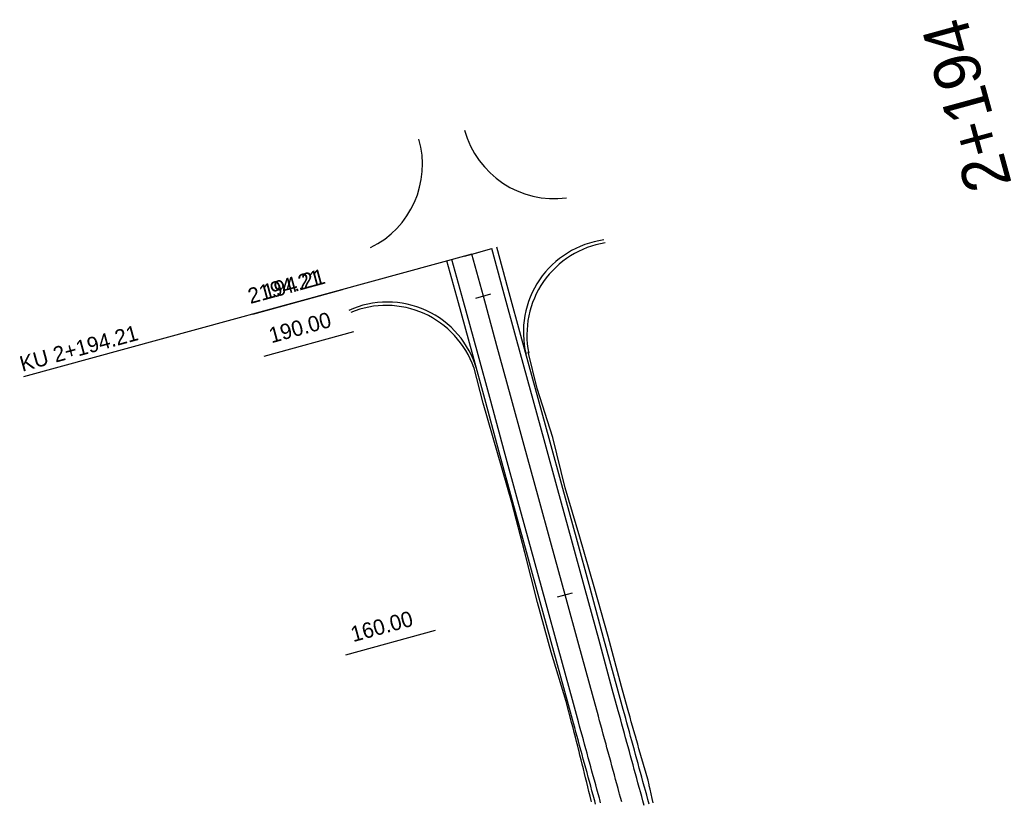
# Model space of a CAD drawing. Extents: x -550605 to -538780, y -1102367 to -1093705.
# Drawn here: x -547660.9 to -547564.9, y -1100145.7 to -1100070.1 of the extents above; entities that cross this region are included whole.
import ezdxf

# ---------------------------------------------------------------- set-up
doc = ezdxf.new("R2010")
doc.units = 0
for name, color, linetype in [('SIT - hrany vozovky', 7, 'Continuous'), ('SIT - oblouky - hrany', 7, 'Continuous'), ('SIT - oblouky - koruna', 7, 'Continuous'), ('SIT - osa cesty', 7, 'Continuous'), ('SIT - paty násypů', 7, 'Continuous'), ('SIT - staničení hlavních bodů', 7, 'Continuous'), ('SIT - staničení po 100m', 7, 'Continuous'), ('SIT - staničení po 30m', 7, 'Continuous')]:
    doc.layers.add(name, color=color, linetype=linetype)

msp = doc.modelspace()

# ---------------------------------------------------------------- linework, layer by layer
at = {"layer": 'SIT - hrany vozovky'}
for points in [[(-547600.436, -1100146.128), (-547600.556, -1100145.692), (-547600.675, -1100145.255), (-547600.795, -1100144.819), (-547600.882, -1100144.501), (-547600.914, -1100144.382), (-547601.034, -1100143.946), (-547601.153, -1100143.509), (-547601.273, -1100143.073), (-547601.392, -1100142.636), (-547601.511, -1100142.2), (-547601.631, -1100141.764), (-547601.75, -1100141.327), (-547601.87, -1100140.891), (-547601.989, -1100140.454), (-547602.109, -1100140.018), (-547602.202, -1100139.678), (-547602.228, -1100139.581), (-547602.348, -1100139.145), (-547602.467, -1100138.708), (-547602.587, -1100138.272), (-547602.706, -1100137.835), (-547602.825, -1100137.399), (-547602.945, -1100136.963), (-547603.522, -1100134.855), (-547604.842, -1100130.033), (-547606.162, -1100125.21), (-547607.482, -1100120.387), (-547608.801, -1100115.565), (-547610.121, -1100110.742), (-547611.441, -1100105.92), (-547612.761, -1100101.097), (-547614.081, -1100096.274), (-547615.193, -1100092.214)], [(-547599.954, -1100145.996), (-547600.074, -1100145.56), (-547600.193, -1100145.123), (-547600.312, -1100144.687), (-547600.4, -1100144.369), (-547600.432, -1100144.25), (-547600.551, -1100143.814), (-547600.671, -1100143.377), (-547600.79, -1100142.941), (-547600.91, -1100142.504), (-547601.029, -1100142.068), (-547601.149, -1100141.632), (-547601.268, -1100141.195), (-547601.388, -1100140.759), (-547601.507, -1100140.322), (-547601.626, -1100139.886), (-547601.719, -1100139.546), (-547601.746, -1100139.449), (-547601.865, -1100139.013), (-547601.985, -1100138.576), (-547602.104, -1100138.14), (-547602.224, -1100137.703), (-547602.343, -1100137.267), (-547602.463, -1100136.831), (-547603.039, -1100134.723), (-547604.359, -1100129.901), (-547605.679, -1100125.078), (-547606.999, -1100120.255), (-547608.319, -1100115.433), (-547609.639, -1100110.61), (-547610.959, -1100105.788), (-547612.279, -1100100.965), (-547613.599, -1100096.142), (-547614.71, -1100092.082)], [(-547605.135, -1100146.007), (-547605.222, -1100145.688), (-547605.254, -1100145.57), (-547605.374, -1100145.134), (-547605.493, -1100144.697), (-547605.613, -1100144.261), (-547605.732, -1100143.824), (-547605.852, -1100143.388), (-547605.971, -1100142.952), (-547606.091, -1100142.515), (-547606.21, -1100142.079), (-547606.33, -1100141.642), (-547606.449, -1100141.206), (-547606.542, -1100140.866), (-547606.569, -1100140.769), (-547606.688, -1100140.333), (-547606.807, -1100139.896), (-547606.927, -1100139.46), (-547607.046, -1100139.023), (-547607.166, -1100138.587), (-547607.285, -1100138.151), (-547607.862, -1100136.043), (-547609.182, -1100131.221), (-547610.502, -1100126.398), (-547611.822, -1100121.575), (-547613.142, -1100116.753), (-547614.462, -1100111.93), (-547615.782, -1100107.107), (-547617.102, -1100102.285), (-547618.422, -1100097.462), (-547619.533, -1100093.402)], [(-547604.653, -1100145.875), (-547604.74, -1100145.556), (-547604.772, -1100145.438), (-547604.892, -1100145.002), (-547605.011, -1100144.565), (-547605.131, -1100144.129), (-547605.25, -1100143.692), (-547605.37, -1100143.256), (-547605.489, -1100142.82), (-547605.608, -1100142.383), (-547605.728, -1100141.947), (-547605.847, -1100141.51), (-547605.967, -1100141.074), (-547606.06, -1100140.734), (-547606.086, -1100140.637), (-547606.206, -1100140.201), (-547606.325, -1100139.764), (-547606.445, -1100139.328), (-547606.564, -1100138.891), (-547606.684, -1100138.455), (-547606.803, -1100138.019), (-547607.38, -1100135.911), (-547608.7, -1100131.089), (-547610.02, -1100126.266), (-547611.34, -1100121.443), (-547612.66, -1100116.621), (-547613.98, -1100111.798), (-547615.3, -1100106.975), (-547616.619, -1100102.153), (-547617.939, -1100097.33), (-547619.051, -1100093.27)]]:
    msp.add_lwpolyline(points, dxfattribs=at)
at = {"layer": 'SIT - oblouky - hrany'}
for centre, start, end in [((-547602.793, -1100100.538), 99.07482, 191.44113), ((-547625.422, -1100106.715), 19.33561, 112.38518)]:
    msp.add_arc(centre, 9, start, end, dxfattribs=at)
at = {"layer": 'SIT - oblouky - koruna'}
for centre, start, end in [((-547609.136, -1100078.378), 195.17358, 277.56401), ((-547630.904, -1100084.047), 296.25159, 15.73598), ((-547603.135, -1100100.295), 97.74252, 193.796), ((-547625.304, -1100106.383), 15.98193, 114.58785)]:
    msp.add_arc(centre, 9, start, end, dxfattribs=at)
at = {"layer": 'SIT - osa cesty'}
msp.add_lwpolyline([(-547602.604, -1100145.783), (-547602.724, -1100145.347), (-547602.811, -1100145.029), (-547602.843, -1100144.91), (-547602.963, -1100144.474), (-547603.082, -1100144.037), (-547603.202, -1100143.601), (-547603.321, -1100143.164), (-547603.44, -1100142.728), (-547603.56, -1100142.292), (-547603.679, -1100141.855), (-547603.799, -1100141.419), (-547603.918, -1100140.982), (-547604.038, -1100140.546), (-547604.131, -1100140.206), (-547604.157, -1100140.109), (-547604.277, -1100139.673), (-547604.396, -1100139.236), (-547604.516, -1100138.8), (-547604.635, -1100138.363), (-547604.754, -1100137.927), (-547604.874, -1100137.491), (-547605.451, -1100135.383), (-547606.771, -1100130.561), (-547608.091, -1100125.738), (-547609.411, -1100120.915), (-547610.731, -1100116.093), (-547612.051, -1100111.27), (-547613.37, -1100106.447), (-547614.69, -1100101.625), (-547616.01, -1100096.802), (-547617.122, -1100092.742)], dxfattribs=at)
at = {"layer": 'SIT - paty násypů'}
for points in [[(-547599.566, -1100145.89), (-547599.666, -1100145.448), (-547599.766, -1100145.006), (-547599.865, -1100144.564), (-547599.938, -1100144.242), (-547599.965, -1100144.122), (-547600.064, -1100143.681), (-547600.183, -1100143.244), (-547600.31, -1100142.81), (-547600.438, -1100142.375), (-547600.565, -1100141.941), (-547600.692, -1100141.506), (-547600.816, -1100141.071), (-547600.94, -1100140.636), (-547601.064, -1100140.201), (-547601.188, -1100139.766), (-547601.284, -1100139.427), (-547601.312, -1100139.33), (-547601.435, -1100138.895), (-547601.559, -1100138.46), (-547601.682, -1100138.024), (-547601.804, -1100137.589), (-547601.927, -1100137.153), (-547602.049, -1100136.717), (-547602.638, -1100134.613), (-547603.934, -1100129.784), (-547605.263, -1100124.964), (-547606.662, -1100120.163), (-547608.087, -1100115.369), (-547609.273, -1100110.51), (-547610.787, -1100105.74), (-547611.666, -1100102.194)], [(-547605.538, -1100145.775), (-547605.567, -1100145.656), (-547605.675, -1100145.216), (-547605.783, -1100144.776), (-547605.891, -1100144.337), (-547605.999, -1100143.897), (-547606.108, -1100143.458), (-547606.217, -1100143.019), (-547606.326, -1100142.579), (-547606.435, -1100142.14), (-547606.544, -1100141.701), (-547606.654, -1100141.262), (-547606.74, -1100140.92), (-547606.764, -1100140.823), (-547606.874, -1100140.384), (-547606.984, -1100139.945), (-547607.095, -1100139.506), (-547607.206, -1100139.067), (-547607.316, -1100138.628), (-547607.428, -1100138.189), (-547607.983, -1100136.076), (-547609.438, -1100131.291), (-547610.756, -1100126.467), (-547612.003, -1100121.625), (-547613.251, -1100116.783), (-547614.624, -1100111.974), (-547616.029, -1100107.175), (-547616.936, -1100103.661)]]:
    msp.add_lwpolyline(points, dxfattribs=at)
at = {"layer": 'SIT - staničení hlavních bodů'}
msp.add_lwpolyline([(-547617.122, -1100092.742), (-547660.525, -1100104.622)], dxfattribs=at)
at = {"layer": 'SIT - staničení po 100m'}
msp.add_lwpolyline([(-547617.122, -1100092.742), (-547615.193, -1100092.214)], dxfattribs=at)
at = {"layer": 'SIT - staničení po 30m'}
for points in [[(-547617.845, -1100092.94), (-547616.398, -1100092.544)], [(-547638.341, -1100098.55), (-547629.66, -1100096.174)], [(-547638.341, -1100098.55), (-547629.66, -1100096.174)], [(-547616.734, -1100097), (-547615.287, -1100096.604)], [(-547637.23, -1100102.61), (-547628.549, -1100100.234)], [(-547608.814, -1100125.936), (-547607.367, -1100125.54)], [(-547629.31, -1100131.546), (-547620.629, -1100129.17)]]:
    msp.add_lwpolyline(points, dxfattribs=at)

# ---------------------------------------------------------------- texts
at = {"layer": 'SIT - staničení hlavních bodů'}
msp.add_text('KU 2+194.21', height=1.5, rotation=15.30701, dxfattribs=at).set_placement((-547660.657, -1100104.139))
at = {"layer": 'SIT - staničení po 100m'}
msp.add_text('2+194', height=4.5, rotation=105.30701, dxfattribs=at).set_placement((-547564.817, -1100085.922))
at = {"layer": 'SIT - staničení po 30m'}
for s, p in [('2194.21', (-547638.567, -1100097.575)), ('194.21', (-547637.12, -1100097.179)), ('190.00', (-547636.532, -1100101.382)), ('160.00', (-547628.612, -1100130.318))]:
    msp.add_text(s, height=1.5, rotation=15.30701, dxfattribs=at).set_placement(p)

doc.saveas('drawing.dxf')
